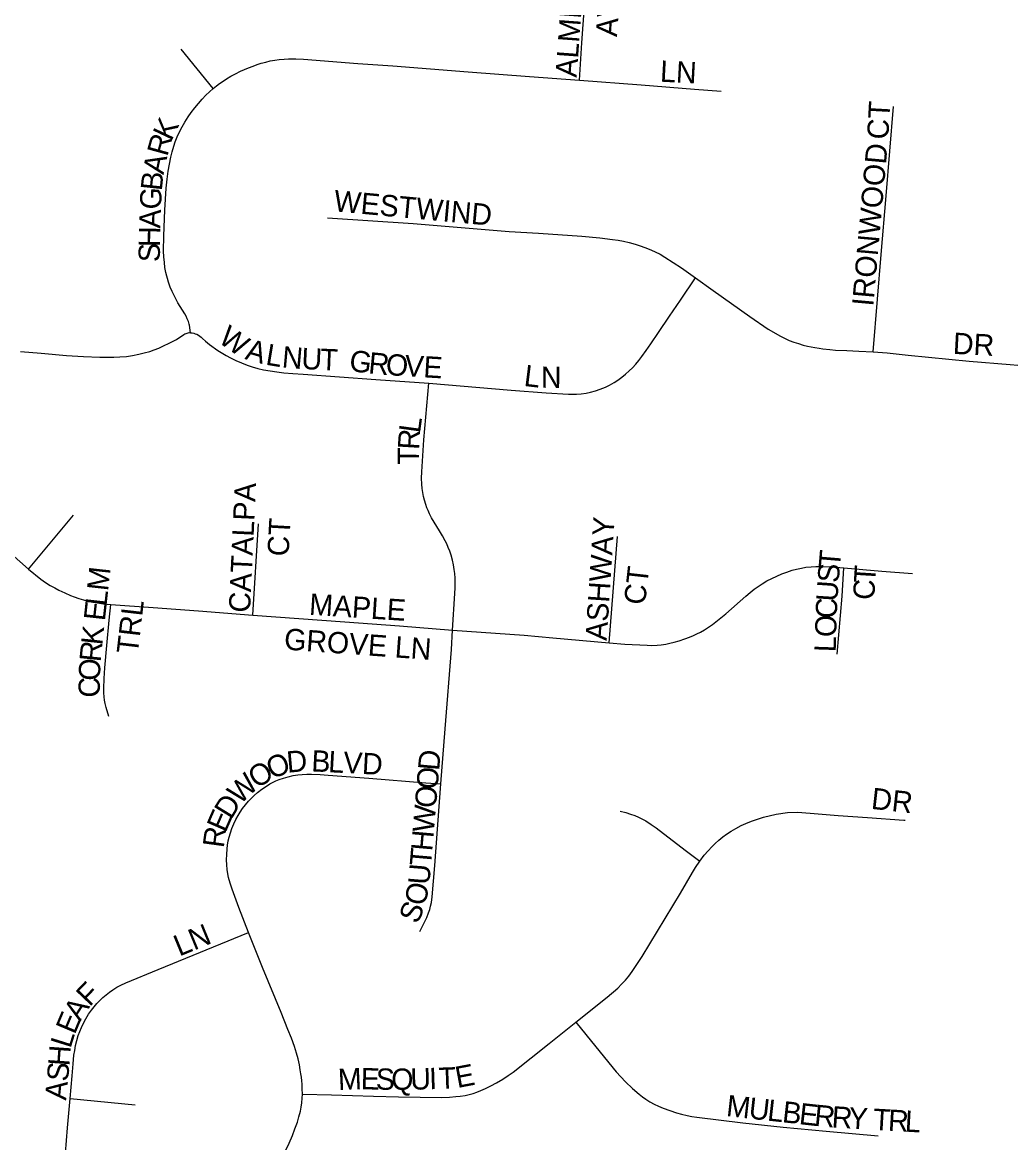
# Model space of a CAD drawing. Extents: x 1410790 to 1770854, y 448063 to 770588.
# Drawn here: x 1522773 to 1525089, y 616842 to 619468 of the extents above; entities that cross this region are included whole.
import ezdxf

# ---------------------------------------------------------------- set-up
doc = ezdxf.new("R2010")
doc.units = 0
doc.layers.add('GM_X_City_Street', color=7, linetype='Continuous')
doc.layers.add('GM_X_City_Street_Text', color=7, linetype='Continuous')

msp = doc.modelspace()

# ---------------------------------------------------------------- linework, layer by layer
at = {"layer": 'GM_X_City_Street'}
for points in [[(1524078.3, 619332.6), (1524083.5, 619420.2), (1524096.7, 619592.5), (1524105.3, 619721.1)], [(1523220.1, 619312.9), (1523145, 619405.3)], [(1523220.1, 619312.9), (1523227.4, 619319.1), (1523234.6, 619324.5), (1523242.9, 619330.2), (1523251.3, 619335.5), (1523261.5, 619341.5), (1523272.3, 619347.6), (1523284.1, 619353.3), (1523293.4, 619357.5), (1523302.7, 619361.4), (1523313.2, 619365.5), (1523322.7, 619368.9), (1523332.5, 619371.9), (1523342.9, 619374.9), (1523353.1, 619377.5), (1523364.6, 619379.6), (1523374.7, 619381.1), (1523386.5, 619382), (1523396.1, 619382.5), (1523405.2, 619382.5), (1523413.7, 619382.5), (1523431.3, 619381.8), (1523559, 619371.4), (1523640.8, 619366.2), (1523817.4, 619351.8), (1523961.5, 619341), (1524078.3, 619332.6)], [(1524078.3, 619332.6), (1524223.3, 619321.6), (1524347.7, 619311.6), (1524410.8, 619307)], [(1523166.7, 618740.5), (1523164, 618757.8), (1523163.4, 618760.5), (1523162.5, 618763.8), (1523161.7, 618766.6), (1523160.5, 618769.9), (1523159, 618773.1), (1523156.2, 618779), (1523153, 618785), (1523137.2, 618810.5), (1523129.6, 618824.3), (1523123.5, 618837.1), (1523119.2, 618847.3), (1523115.1, 618859.1), (1523109, 618881.8), (1523106.6, 618893.7), (1523105.3, 618904.9), (1523103.9, 618918.5), (1523103.4, 618931.5), (1523103.8, 618967.9), (1523106.7, 619027.5), (1523109.7, 619079.6), (1523111.8, 619100.4), (1523114.3, 619119), (1523117, 619135.3), (1523120.2, 619151.7), (1523123.5, 619164.8), (1523127.2, 619177.5), (1523130.9, 619188), (1523135.5, 619199.4), (1523140.9, 619211), (1523147.3, 619223.4), (1523153.4, 619234), (1523161.1, 619246.2), (1523168.2, 619256.6), (1523176.7, 619267.8), (1523185.1, 619278.1), (1523194, 619288.1), (1523202.9, 619297.2), (1523211.2, 619305), (1523220.1, 619312.9)], [(1524767, 618695.6), (1524777.3, 618819.3), (1524785.9, 618923.7), (1524797.2, 619061.2), (1524814.5, 619270.9)], [(1523487.9, 619009.7), (1523688.2, 618996.4), (1523913.7, 618978), (1523982.4, 618973.5), (1524083.8, 618966.5), (1524126.2, 618962.7), (1524155.5, 618959.1), (1524168.9, 618957.3), (1524181.9, 618954.9), (1524195, 618951.9), (1524208.7, 618948), (1524223.1, 618943.4), (1524237.9, 618938), (1524247, 618934.1), (1524255.9, 618930.2), (1524267.3, 618924.4), (1524278.7, 618917.4), (1524317.3, 618892.5), (1524350.4, 618868.9)], [(1523724.9, 618622.5), (1523918.5, 618605.7), (1524000.2, 618599.5), (1524052.3, 618596.4), (1524061.7, 618596.2), (1524071.6, 618596.6), (1524082.3, 618597.5), (1524093.9, 618599.1), (1524104.2, 618601.2), (1524115.6, 618603.9), (1524127.2, 618607.9), (1524139.4, 618613.1), (1524149.1, 618617.9), (1524159.3, 618623.6), (1524168.5, 618629.2), (1524177.7, 618636.2), (1524186.3, 618643.1), (1524194.9, 618650.8), (1524202.5, 618658.2), (1524210.6, 618666.9), (1524217.5, 618675.2), (1524224.8, 618684.4), (1524234.9, 618698.4), (1524245.5, 618714.2), (1524263.6, 618741.1), (1524289.4, 618779), (1524315.1, 618817.1), (1524350.4, 618868.9)], [(1524350.4, 618868.9), (1524392, 618839.1), (1524477.6, 618778.5), (1524521, 618749), (1524549.3, 618732.5), (1524558.8, 618727.8), (1524570, 618722.6), (1524581.1, 618718.3), (1524591.5, 618714.9), (1524602.6, 618711.6), (1524613, 618708.9), (1524621.3, 618707), (1524630.4, 618705.5), (1524639.9, 618703.9), (1524648.8, 618702.9), (1524665.5, 618701.1), (1524678.6, 618699.9), (1524704.8, 618698.5), (1524733.5, 618697.3), (1524767, 618695.6)], [(1522767.8, 618696.8), (1522816.8, 618692.5), (1522875.7, 618687.2), (1522915.8, 618684.4), (1522954.3, 618683.1), (1522987.1, 618682.9), (1523001, 618683.7), (1523016.5, 618685.1), (1523030.9, 618687.2), (1523045.6, 618690.1), (1523058.1, 618693), (1523071, 618696.7), (1523081.1, 618700.2), (1523092.6, 618704.5), (1523103.6, 618709.5), (1523116.3, 618715.7), (1523133.6, 618724.9), (1523139.5, 618728.4), (1523145.2, 618732.2), (1523150.6, 618736), (1523153.4, 618737.5), (1523156.6, 618738.8), (1523161.4, 618740.1), (1523163.8, 618740.6), (1523166.7, 618740.5)], [(1523166.7, 618740.5), (1523170.5, 618740.1), (1523174.3, 618739.1), (1523177.5, 618738), (1523181.2, 618736.7), (1523185.1, 618734.7), (1523188.5, 618732.5), (1523191.8, 618729.9), (1523194.9, 618727.1), (1523201.8, 618720.6), (1523206.1, 618716.9), (1523211.1, 618713.1), (1523230.9, 618699), (1523249.9, 618686.9), (1523260, 618681.3), (1523272.8, 618675.2), (1523299.8, 618664.2), (1523311.5, 618660.2), (1523324.5, 618656.8), (1523337.5, 618653.7), (1523353, 618650.9), (1523368.8, 618648.7), (1523385.2, 618646.8), (1523406.3, 618644.8), (1523430.9, 618643), (1523601.2, 618631.2), (1523724.9, 618622.5)], [(1524767, 618695.6), (1524799.5, 618693), (1524848.5, 618688.1), (1524991.8, 618674.1), (1525087.8, 618666.2), (1525142.1, 618661.5)], [(1523781, 618043.4), (1523786.3, 618129.2), (1523786.9, 618142.1), (1523787.2, 618155.8), (1523786.9, 618165.2), (1523786, 618175.9), (1523784.7, 618185.4), (1523782.9, 618196.1), (1523780.4, 618207.2), (1523777.4, 618218.9), (1523774.2, 618228.7), (1523770.9, 618237.1), (1523767.3, 618245.6), (1523763.6, 618252.7), (1523757.3, 618264.2), (1523750.1, 618275.7), (1523731.5, 618306.2), (1523726.8, 618315.9), (1523723.3, 618323.5), (1523720.5, 618330.2), (1523717.9, 618338), (1523714.8, 618347.6), (1523712.6, 618356.9), (1523710.8, 618366.3), (1523709.7, 618375.5), (1523708.9, 618385.4), (1523708.1, 618399.6), (1523708.5, 618414.4), (1523713.4, 618489.4), (1523724.9, 618622.5)], [(1522483.7, 618365.3), (1522504.9, 618364.1), (1522518.5, 618362.8), (1522528.1, 618361.4), (1522534.6, 618360.3), (1522545.2, 618357.9), (1522557, 618354.9), (1522568.2, 618351.5), (1522579.3, 618347.9), (1522589.5, 618344.4), (1522598.6, 618340.5), (1522606.9, 618336.4), (1522615.4, 618331.4), (1522623.2, 618326.5), (1522632.9, 618319.5), (1522641.1, 618312.9), (1522725.6, 618240.4), (1522787.1, 618186.2)], [(1522787.1, 618186.2), (1522892.7, 618312.5)], [(1523312.6, 618078.8), (1523326.2, 618292.5)], [(1524148.3, 618013.5), (1524167.2, 618262.5)], [(1522787.1, 618186.2), (1522815.4, 618163.1), (1522826.7, 618155.1), (1522837.6, 618148.3), (1522848.2, 618142.3), (1522858.2, 618137.2), (1522872.3, 618130.6), (1522885.1, 618124.9), (1522893.9, 618121.3), (1522904.5, 618117.5), (1522915.7, 618114.1), (1522925.9, 618111.4), (1522937.4, 618109.1), (1522948.7, 618107.1), (1522962.5, 618105.3), (1522979.5, 618103.5)], [(1524148.3, 618013.5), (1524184.5, 618010.8), (1524237, 618008), (1524248.2, 618007.6), (1524260.5, 618008.2), (1524270.1, 618008.9), (1524280.5, 618010.5), (1524290, 618012.4), (1524300.2, 618014.9), (1524312.4, 618018.5), (1524325.2, 618022.6), (1524336.1, 618026.5), (1524345.6, 618030.7), (1524353.3, 618034.4), (1524362.3, 618038.7), (1524371.1, 618043.9), (1524390.5, 618056.9), (1524421.7, 618081.4), (1524468.2, 618123.1), (1524478.2, 618131.5), (1524488.1, 618139.6), (1524497.1, 618145.9), (1524506.7, 618152.2), (1524517.5, 618158.5), (1524529.3, 618164.6), (1524540.7, 618170), (1524552.9, 618175.2), (1524564.3, 618179.5), (1524577.2, 618183.6), (1524587.3, 618186.2), (1524599.1, 618188.8), (1524609.3, 618190.6), (1524621.3, 618191.9), (1524632.1, 618192.5), (1524643.8, 618192.8), (1524670.3, 618191.7), (1524697.9, 618189.6)], [(1524682.4, 617987.3), (1524694, 618123.2), (1524697.9, 618189.6)], [(1524697.9, 618189.6), (1524787.2, 618181.9), (1524859.3, 618176.3)], [(1522975.5, 617841.1), (1522968.8, 617861.9), (1522966.3, 617871.5), (1522964.9, 617878.8), (1522963.9, 617887.2), (1522963.3, 617896.1), (1522963.3, 617906.4), (1522964.2, 617929.9), (1522965.6, 617955.3), (1522970.1, 618007.5), (1522975.8, 618066.6), (1522979.5, 618103.5)], [(1522979.5, 618103.5), (1523078.7, 618096.2), (1523185.4, 618088.7), (1523312.6, 618078.8)], [(1523312.6, 618078.8), (1523528.7, 618062.5), (1523656.2, 618053.1), (1523781, 618043.4)], [(1523753.4, 617682.9), (1523763.9, 617812), (1523778.3, 617998.3), (1523781, 618043.4)], [(1523781, 618043.4), (1523881.9, 618036.5), (1523948.5, 618031.6), (1524015.8, 618025.5), (1524148.3, 618013.5)], [(1523302.3, 617334.5), (1523280.2, 617393.2), (1523264.2, 617436), (1523259.7, 617450), (1523255.8, 617463.8), (1523254.1, 617472.4), (1523252.4, 617482.5), (1523251.4, 617493), (1523251.2, 617504.9), (1523251.4, 617517.5), (1523252.3, 617530.6), (1523253.4, 617539), (1523255.2, 617549.5), (1523257.3, 617558.3), (1523260.1, 617568), (1523263.4, 617578.3), (1523268.1, 617589), (1523272.9, 617599.3), (1523278.1, 617609), (1523282.7, 617616.9), (1523288.5, 617625), (1523295.5, 617634), (1523302.7, 617642.4), (1523308.8, 617649), (1523316.2, 617656), (1523324, 617662.9), (1523333.6, 617670.3), (1523342, 617676.1), (1523352.2, 617682.7), (1523359.1, 617686.3), (1523366.3, 617689.8), (1523374.3, 617693.1), (1523384.3, 617696.4), (1523395.6, 617699.6), (1523407.3, 617702.4), (1523418.3, 617704.1), (1523428.1, 617705.2), (1523439.4, 617705.9), (1523450.5, 617705.6), (1523470.4, 617704.8), (1523489.5, 617703.4), (1523584.3, 617696.7), (1523718.2, 617685.7), (1523753.4, 617682.9)], [(1523704.4, 617336.9), (1523715.5, 617360.1), (1523720.3, 617370.1), (1523724.8, 617380.5), (1523727.4, 617388.3), (1523729.5, 617396.7), (1523731.3, 617405.1), (1523733.1, 617418.1), (1523739.3, 617491.8), (1523753.4, 617682.9)], [(1524174.1, 617618.8), (1524187, 617615.5), (1524198.3, 617612.1), (1524208.4, 617608.7), (1524216.9, 617605.1), (1524226, 617600.5), (1524233.9, 617596), (1524246.2, 617587.9), (1524258, 617579.6), (1524326.1, 617527.9), (1524360.4, 617501.9)], [(1524360.4, 617501.9), (1524370.9, 617515.6), (1524379.8, 617525.8), (1524388.3, 617535.2), (1524396.7, 617543.3), (1524405, 617551), (1524414.4, 617558.7), (1524423.2, 617565.1), (1524433.7, 617572.1), (1524444.7, 617578.6), (1524457.1, 617585.1), (1524468.3, 617590.3), (1524481.6, 617595.7), (1524510, 617605.3), (1524539.3, 617612.1), (1524565.8, 617615.6), (1524589.2, 617616.4), (1524619.1, 617614.4), (1524684.4, 617609.2), (1524753.2, 617604.4), (1524838.3, 617597.9), (1524841.5, 617597.7)], [(1524070.1, 617124.2), (1524070.1, 617124.2), (1524143.4, 617183), (1524168, 617204.2), (1524177.1, 617213.1), (1524185.9, 617222.7), (1524193.8, 617232.5), (1524201.7, 617243.1), (1524225.2, 617278.2), (1524315.1, 617427), (1524343, 617475.6), (1524350.3, 617487.1), (1524360.4, 617501.9)], [(1522884.6, 616945.2), (1522889.3, 616998.4), (1522891.5, 617026.4), (1522893.5, 617047), (1522895.2, 617058.1), (1522897.3, 617070.1), (1522900, 617081.1), (1522903.5, 617092.8), (1522910.7, 617111.7), (1522915.8, 617121.9), (1522921.4, 617132.6), (1522927.8, 617142.8), (1522934.4, 617152.2), (1522940.6, 617160.3), (1522947.2, 617167.9), (1522954, 617175.1), (1522961.4, 617182.2), (1522969, 617188.5), (1522977, 617195), (1522984.8, 617200.5), (1522994, 617206.1), (1523003.5, 617211.1), (1523015, 617216.5), (1523090.9, 617247.9), (1523302.3, 617334.5)], [(1523428.9, 616955.5), (1523428.9, 616955.9), (1523428.7, 616967.9), (1523428, 616979.2), (1523427.4, 616987), (1523426.5, 616995.8), (1523425.4, 617003.2), (1523424, 617012.3), (1523421.7, 617024.5), (1523418.6, 617038.3), (1523415, 617051.6), (1523410.1, 617067), (1523403.1, 617086.6), (1523394.8, 617107.5), (1523379.4, 617146.9), (1523335, 617252.7), (1523302.3, 617334.5)], [(1523428.9, 616955.5), (1523496.9, 616953.7), (1523595.2, 616951.1), (1523654.3, 616949.5), (1523755.8, 616947.8), (1523773.5, 616948.5), (1523788.2, 616949.8), (1523798.9, 616950.9), (1523810.5, 616952.9), (1523819.5, 616954.8), (1523829.1, 616957.5), (1523837.7, 616960.3), (1523847.1, 616963.9), (1523858.1, 616968.7), (1523870.5, 616974.9), (1523884, 616982.4), (1523898.7, 616991), (1523911.1, 616999.1), (1523922.9, 617007.3), (1524007.5, 617074.3), (1524070.1, 617124.2)], [(1524070.1, 617124.2), (1524116.7, 617066.7), (1524164.1, 617008), (1524186.6, 616984.2), (1524202.5, 616969), (1524218.1, 616955.4), (1524226, 616949.1), (1524233.8, 616943.6), (1524243.6, 616937.6), (1524253.7, 616932.2), (1524263.9, 616927.2), (1524274.7, 616922.9), (1524290, 616917.4), (1524305.7, 616912.1), (1524317.6, 616908.7), (1524331, 616905.3), (1524341.9, 616903.1), (1524353.6, 616901.4), (1524461, 616888.1), (1524555.5, 616878.3), (1524656.8, 616868.7), (1524778.7, 616857.8)], [(1522899.9, 616687.9), (1522896.1, 616694.8), (1522892.6, 616701.8), (1522888.7, 616710.2), (1522885.3, 616718.7), (1522882, 616729.1), (1522878.6, 616741.3), (1522875.9, 616752.6), (1522874.1, 616764.4), (1522872.9, 616775.6), (1522872.2, 616787.7), (1522872.6, 616802), (1522873.4, 616817.6), (1522878.2, 616876.8), (1522884.6, 616945.2)], [(1522884.6, 616945.2), (1523036.5, 616930.7)], [(1523258.4, 616526.2), (1523283, 616614.2), (1523291.5, 616642.1), (1523295.9, 616654), (1523301.1, 616666.5), (1523307.8, 616680.5), (1523315.3, 616695), (1523323.1, 616709.2), (1523337.4, 616730.9), (1523355.4, 616758.6), (1523368.6, 616781.6), (1523389.4, 616822.8), (1523397.6, 616840.5), (1523405.7, 616859), (1523411.5, 616874.3), (1523417.1, 616890.1), (1523420.9, 616902.5), (1523424.2, 616915.8), (1523426.1, 616925.1), (1523427.7, 616935.7), (1523428.7, 616945.9), (1523428.9, 616955.5)]]:
    msp.add_lwpolyline(points, dxfattribs=at)

# ---------------------------------------------------------------- texts
at = {"layer": 'GM_X_City_Street_Text'}
for s, rotation, p in [('ALMIRA', 85.8387, (1524071.7, 619337.9)), ('AVE', 86.0531, (1524166.3, 619433.1)), ('LN', 356.9887, (1524266.4, 619329)), ('CT', 86.8155, (1524802.1, 619192.5)), ('K', 64.7157, (1523121.8, 619188)), ('R', 74.5851, (1523112.1, 619152)), ('IRONWOOD', 84.8716, (1524766.9, 618801.1)), ('A', 78.0106, (1523103.2, 619109.7)), ('B', 84.0018, (1523099.2, 619071.7)), ('G', 87.4748, (1523097.4, 619028.5)), ('WESTWIND', 354.7376, (1523501.1, 619025.3)), ('A', 87.7151, (1523095.6, 618984.6)), ('H', 89.0819, (1523094.9, 618941)), ('S', 89.9317, (1523094.9, 618906)), ('W', 325.0555, (1523229.2, 618719.5)), ('A', 344.2032, (1523292.5, 618679)), ('DR', 356.989, (1524952.8, 618691)), ('L', 350.6374, (1523340.9, 618665.7)), ('N', 354.9188, (1523379.6, 618659.4)), ('U', 357.3414, (1523425.8, 618655.4)), ('T', 357.7245, (1523470.1, 618653.3)), ('G', 352.5036, (1523536.8, 618651.3)), ('R', 354.4104, (1523582.2, 618645.4)), ('O', 356.4406, (1523623.5, 618641.4)), ('V', 356.5364, (1523667.5, 618638.6)), ('E', 356.5455, (1523711.5, 618636)), ('L', 352.9885, (1523946.5, 618616)), ('N', 359.866, (1523987.9, 618611.3)), ('L', 82.2853, (1523704.5, 618503.7)), ('R', 86.5494, (1523702.2, 618465.2)), ('T', 89.7541, (1523702.1, 618430.7)), ('CATALPA', 87.3161, (1523306.1, 618083.6)), ('CT', 86.8215, (1523396.4, 618215.3)), ('ASHWAY', 86.2486, (1524142.1, 618017.8)), ('T', 85.2273, (1524688.7, 618188.2)), ('S', 85.2953, (1524685.8, 618153.1)), ('M', 83.7674, (1522973.4, 618133.6)), ('CT', 83.6578, (1524232, 618101.1)), ('T', 86.4322, (1524771.3, 618152.7)), ('U', 86.2601, (1524682.9, 618109.4)), ('C', 87.0236, (1524769.3, 618113.3)), ('L', 83.7729, (1522969.6, 618098.6)), ('MAPLE', 356.3451, (1523443.7, 618079.4)), ('E', 83.7852, (1522965.8, 618063.6)), ('TRL', 83.4218, (1523043, 617985.9)), ('C', 87.9719, (1524681.5, 618070.2)), ('O', 88.0544, (1524680, 618026.3)), ('K', 83.7696, (1522959.6, 618006.7)), ('GROVE LN', 355.9135, (1523384.8, 617998)), ('R', 84.2966, (1522955.7, 617967.4)), ('L', 88.0599, (1524678.9, 617991.1)), ('O', 87.978, (1522954.2, 617924.3)), ('C', 89.8543, (1522954.1, 617885.2)), ('O', 22.4265, (1523357.1, 617693.2)), ('D', 5.0332, (1523393.9, 617709)), ('B', 357.2061, (1523449.1, 617712.3)), ('L', 356.9657, (1523488.6, 617710.4)), ('V', 357.0091, (1523523.8, 617708.6)), ('D', 356.9826, (1523567.7, 617706.3)), ('D', 85.0715, (1523749.4, 617712.7)), ('O', 32.5868, (1523322.1, 617670.6)), ('W', 43.6625, (1523282.7, 617632.7)), ('O', 85.0549, (1523745.6, 617668.8)), ('O', 85.0715, (1523741.8, 617625)), ('DR', 353.6511, (1524760.5, 617624.6)), ('D', 58.5507, (1523261.9, 617597.8)), ('E', 66.4911, (1523248.7, 617567.1)), ('W', 85.0621, (1523736.9, 617568)), ('R', 82.2305, (1523244.4, 617531.4)), ('H', 85.0549, (1523733.1, 617524.1)), ('T', 85.0616, (1523730.1, 617489.1)), ('U', 85.3135, (1523726.5, 617445.3)), ('O', 78.0283, (1523716.4, 617395.4)), ('S', 66.0139, (1523698.5, 617352.4)), ('LN', 22.3798, (1523140.3, 617277.9)), ('F', 46.3331, (1522930.1, 617159.1)), ('A', 57.1374, (1522907.8, 617124.1)), ('E', 67.2141, (1522895.2, 617093.7)), ('L', 72.615, (1522885.1, 617061.3)), ('H', 86.0011, (1522882.7, 617020.4)), ('S', 84.4775, (1522879.2, 616984)), ('M', 2.715, (1523513.4, 616964.9)), ('E', 358.4972, (1523565.2, 616967.3)), ('S', 358.663, (1523600.5, 616966.4)), ('Q', 0.2799, (1523637.2, 616965.6)), ('U', 1.6379, (1523682.5, 616965.8)), ('I', 1.7757, (1523726.6, 616967.1)), ('T', 2.0087, (1523748.9, 616967.8)), ('E', 10.6882, (1523792.2, 616969.9)), ('A', 84.483, (1522874.9, 616940.2)), ('M', 353.685, (1524420.9, 616904.5)), ('U', 353.6707, (1524473.4, 616898.7)), ('L', 353.6784, (1524517.1, 616893.9)), ('B', 353.6732, (1524552.1, 616890)), ('E', 353.6784, (1524591.5, 616885.6)), ('R', 354.6073, (1524627.3, 616881.7)), ('R', 356.4516, (1524668.5, 616877.8)), ('Y', 356.7599, (1524708.3, 616875.3)), ('T', 356.7632, (1524765.4, 616872.1)), ('R', 356.7441, (1524800.6, 616870.1)), ('L', 356.7632, (1524840.1, 616867.9))]:
    msp.add_text(s, height=50, rotation=rotation, dxfattribs=at).set_placement(p)

doc.saveas('drawing.dxf')
